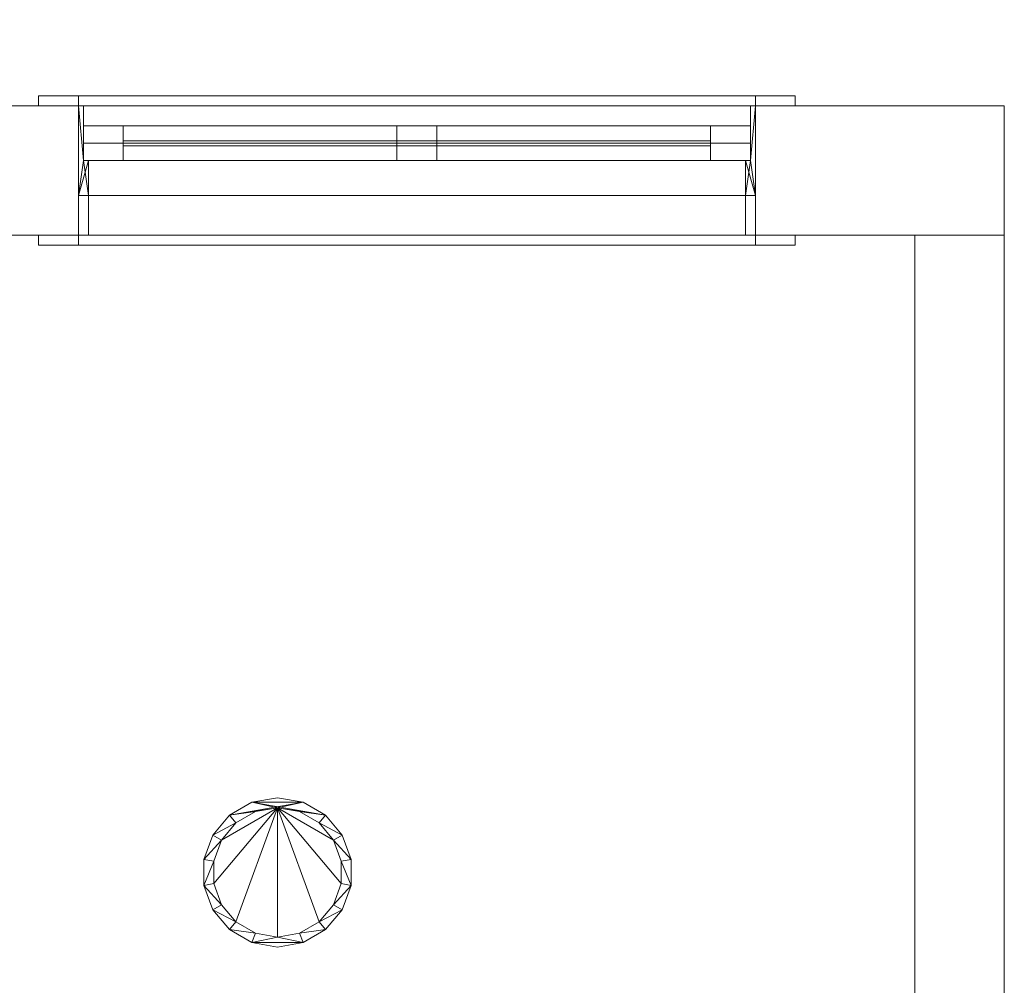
# Model space of a CAD drawing. Header units: inches. Extents: x -263 to 528, y -1 to 602.
# Tile 614 of 656: x 478 to 528, y 95 to 143. Entities that reach past the tile are written whole.
import ezdxf

# ---------------------------------------------------------------- set-up
doc = ezdxf.new("R2010")
doc.units = ezdxf.units.IN
doc.header["$MEASUREMENT"] = 0
for name, color, linetype in [('New_Twindo - Lighting', 7, 'Continuous'), ('Twindo - Slabs', 7, 'Continuous'), ('Twindo - Walls', 7, 'Continuous'), ('Windows', 7, 'Continuous')]:
    doc.layers.add(name, color=color, linetype=linetype)
doc.layers.add('New_Twindo - Lighting_Pen_No__10', color=1, linetype='Continuous', lineweight=18)

# ---------------------------------------------------------------- blocks, each defined once
blk = doc.blocks.new('Slab_C16FED3F-F51D-4887-95C2-45D370958F54', base_point=(-255.75, 595))
at = {"layer": 'Twindo - Slabs', "lineweight": 0}
mesh = blk.add_polyface(dxfattribs=at)
corners = [(95.5, 568, 128), (95.5, 570, 128), (-75.75, 570, 128), (-75.75, 595, 128), (-255.75, 595, 128), (-255.75, 379, 128), (-198, 379, 128), (-198, 134.5, 128), (-136, 134.5, 128), (-136, 110.5, 128), (6.5, 110.5, 128), (6.5, 6.5, 128), (315.5, 6.5, 128), (315.5, 8, 128), (378.5, 8, 128), (378.5, 6.5, 128), (523, 6.5, 128), (523, 132.25, 128), (421.5, 132.25, 128), (421.5, 333, 128), (239, 333, 128), (239, 391.501, 128), (240, 391.501, 128), (240, 457, 128), (237, 457, 128), (237, 568, 128), (201, 127.5, 128), (201, 128.125, 128), (244.5, 128.125, 128), (244.5, 127.5, 128), (244.5, 15, 128), (161.5, 15, 128), (161.5, 146.5, 128), (200.935, 146.5, 128), (200.997, 146.5, 128), (200.997, 128.5, 128), (95.5, 568, 101), (95.5, 570, 101), (-75.75, 570, 101), (-75.75, 595, 101), (-255.75, 595, 101), (-255.75, 379, 101), (-198, 379, 101), (-198, 134.5, 101), (-136, 134.5, 101), (-136, 110.5, 101), (6.5, 110.5, 101), (6.5, 6.5, 101), (315.5, 6.5, 101), (315.5, 8, 101), (378.5, 8, 101), (378.5, 6.5, 101), (523, 6.5, 101), (523, 132.25, 101), (421.5, 132.25, 101), (421.5, 333, 101), (239, 333, 101), (239, 391.501, 101), (240, 391.501, 101), (240, 457, 101), (237, 457, 101), (237, 568, 101), (201, 127.5, 120), (201, 128, 120), (201, 128.125, 120), (244.5, 128.125, 120), (244.5, 128, 120), (244.5, 127.5, 120), (244.5, 127.5, 101), (244.5, 15, 101), (161.5, 15, 101), (161.5, 146.5, 101), (200.935, 146.5, 101), (200.997, 146.5, 101), (200.997, 128.5, 114.5), (201, 127.5, 101)]
mesh.append_faces([[corners[k] for k in face] for face in [(36, 37, 1, 0), (37, 38, 2, 1), (38, 39, 3, 2), (39, 40, 4, 3), (40, 41, 5, 4), (41, 42, 6, 5), (42, 43, 7, 6), (43, 44, 8, 7), (44, 45, 9, 8), (45, 46, 10, 9), (46, 47, 11, 10), (47, 48, 12, 11), (48, 49, 13, 12), (49, 50, 14, 13), (50, 51, 15, 14), (51, 52, 16, 15), (52, 53, 17, 16), (53, 54, 18, 17), (54, 55, 19, 18), (55, 56, 20, 19), (56, 57, 21, 20), (57, 58, 22, 21), (58, 59, 23, 22), (59, 60, 24, 23), (60, 61, 25, 24), (61, 36, 0, 25), (28, 27, 64, 65), (69, 70, 31, 30), (70, 71, 32, 31), (33, 32, 71, 72), (33, 72, 73, 34), (34, 73, 74, 35), (62, 67, 66, 63), (65, 64, 63, 66), (67, 62, 75, 68), (72, 74, 73)]], dxfattribs={"color": 254})
mesh.append_faces([[corners[k] for k in face] for face in [(23, 21, 22), (27, 63, 64), (29, 66, 67), (29, 69, 30), (75, 74, 72), (52, 54, 53)]], dxfattribs={"vtx0": -1, "color": 254})
mesh.append_faces([[corners[k] for k in face] for face in [(16, 18, 15), (59, 57, 60)]], dxfattribs={"vtx0": -1, "vtx1": -1, "color": 254})
mesh.append_faces([[corners[k] for k in face] for face in [(3, 6, 8), (31, 0, 11), (0, 32, 34), (24, 34, 27), (20, 24, 27), (28, 30, 12), (20, 28, 13), (75, 26, 74), (44, 42, 39), (47, 36, 70), (75, 60, 56), (49, 68, 56)]], dxfattribs={"vtx0": -1, "vtx1": -1, "vtx2": -1, "color": 254})
mesh.append_faces([[corners[k] for k in face] for face in [(2, 8, 9), (2, 9, 10), (0, 10, 11), (20, 27, 28), (30, 11, 12), (28, 12, 13), (20, 13, 14), (18, 14, 15), (42, 40, 39), (44, 39, 38), (46, 38, 37), (46, 37, 36), (72, 36, 61), (75, 61, 60), (47, 70, 69), (49, 69, 68), (50, 56, 55), (50, 55, 54)]], dxfattribs={"vtx0": -1, "vtx2": -1, "color": 254})
mesh.append_faces([[corners[k] for k in face] for face in [(17, 18, 16), (58, 57, 59)]], dxfattribs={"vtx1": -1, "color": 254})
mesh.append_faces([[corners[k] for k in face] for face in [(3, 4, 6), (2, 3, 8), (1, 2, 10), (0, 1, 10), (31, 32, 0), (25, 0, 34), (24, 25, 34), (20, 21, 24), (23, 24, 21), (30, 31, 11), (19, 20, 14), (18, 19, 14), (45, 44, 38), (46, 45, 38), (47, 46, 36), (71, 70, 36), (72, 71, 36), (75, 72, 61), (57, 56, 60), (68, 75, 56), (48, 47, 69), (49, 48, 69), (50, 49, 56), (51, 50, 54), (52, 51, 54)]], dxfattribs={"vtx1": -1, "vtx2": -1, "color": 254})
mesh.append_faces([[corners[k] for k in face] for face in [(4, 5, 6), (6, 7, 8), (26, 35, 74), (42, 41, 40), (44, 43, 42)]], dxfattribs={"vtx2": -1, "color": 254})
mesh.append_faces([[corners[k] for k in face] for face in [(27, 26, 62, 63), (29, 28, 65, 66), (29, 67, 68, 69)]], dxfattribs={"vtx3": -1, "color": 254})
blk = doc.blocks.new('Wall_2AFA750D-AB49-42B8-9311-AE68659BA29C', base_point=(523, 132.25))
at = {"layer": 'Twindo - Walls', "lineweight": 0}
mesh = blk.add_polyface(dxfattribs=at)
corners = [(523, 6.5, 101), (523, 6.5, 254), (523, 132.25, 254), (523, 132.25, 101), (523, 22.5, 128), (523, 58.5, 128), (523, 58.5, 224), (523, 22.5, 224), (527.5, 6.5, 101), (527.5, 6.5, 254), (527.5, 132.25, 254), (527.5, 132.25, 101), (527.5, 22.5, 128), (527.5, 58.5, 128), (527.5, 58.5, 224), (527.5, 22.5, 224)]
mesh.append_faces([[corners[k] for k in face] for face in [(8, 9, 1, 0), (1, 9, 10, 2), (2, 10, 11, 3), (8, 0, 3, 11), (12, 13, 5, 4), (13, 14, 6, 5), (14, 15, 7, 6), (15, 12, 4, 7)]], dxfattribs={"color": 254})
mesh.append_faces([[corners[k] for k in face] for face in [(0, 4, 3), (3, 5, 2), (11, 13, 8), (8, 12, 9)]], dxfattribs={"vtx0": -1, "vtx1": -1, "color": 254})
mesh.append_faces([[corners[k] for k in face] for face in [(6, 1, 2), (1, 7, 4), (3, 4, 5), (15, 10, 9), (10, 14, 13), (8, 13, 12)]], dxfattribs={"vtx0": -1, "vtx2": -1, "color": 254})
mesh.append_faces([[corners[k] for k in face] for face in [(6, 7, 1), (5, 6, 2), (0, 1, 4), (15, 14, 10), (12, 15, 9), (11, 10, 13)]], dxfattribs={"vtx1": -1, "vtx2": -1, "color": 254})
blk = doc.blocks.new('Wall_BAF5335C-6BFB-42A1-8159-1E3BF55ACC8D', base_point=(428, 132.25))
at = {"layer": 'Twindo - Walls', "lineweight": 0}
mesh = blk.add_polyface(dxfattribs=at)
corners = [(428, 132.25, 254), (428, 132.25, 101), (527.5, 132.25, 101), (527.5, 132.25, 254), (439, 132.25, 221.5), (473, 132.25, 221.5), (473, 132.25, 155.5), (439, 132.25, 155.5), (481, 132.25, 155.5), (481, 132.25, 221.5), (515, 132.25, 221.5), (515, 132.25, 155.5), (428, 138.75, 254), (428, 138.75, 101), (527.5, 138.75, 101), (527.5, 138.75, 254), (473, 138.75, 221.5), (439, 138.75, 221.5), (473, 138.75, 155.5), (439, 138.75, 155.5), (481, 138.75, 155.5), (481, 138.75, 221.5), (515, 138.75, 221.5), (515, 138.75, 155.5)]
mesh.append_faces([[corners[k] for k in face] for face in [(12, 13, 1, 0), (1, 13, 14, 2), (2, 14, 15, 3), (12, 0, 3, 15), (16, 5, 4, 17), (18, 6, 5, 16), (19, 7, 6, 18), (17, 4, 7, 19), (20, 21, 9, 8), (21, 22, 10, 9), (22, 23, 11, 10), (23, 20, 8, 11)]], dxfattribs={"color": 254})
mesh.append_faces([[corners[k] for k in face] for face in [(2, 6, 1), (1, 7, 0), (13, 20, 14), (14, 23, 15)]], dxfattribs={"vtx0": -1, "vtx1": -1, "color": 254})
mesh.append_faces([[corners[k] for k in face] for face in [(4, 9, 0), (2, 11, 6), (22, 16, 15), (13, 19, 20)]], dxfattribs={"vtx0": -1, "vtx1": -1, "vtx2": -1, "color": 254})
mesh.append_faces([[corners[k] for k in face] for face in [(9, 3, 0), (3, 10, 11), (8, 5, 6), (1, 6, 7), (16, 12, 15), (12, 17, 19), (18, 21, 20), (14, 20, 23)]], dxfattribs={"vtx0": -1, "vtx2": -1, "color": 254})
mesh.append_faces([[corners[k] for k in face] for face in [(9, 10, 3), (8, 9, 5), (7, 4, 0), (2, 3, 11), (16, 17, 12), (18, 16, 21), (23, 22, 15), (13, 12, 19)]], dxfattribs={"vtx1": -1, "vtx2": -1, "color": 254})
blk = doc.blocks.new('Slab_A3746481-2909-4108-A365-6002FE2AB3C6', base_point=(95.5, 568))
at = {"layer": 'Twindo - Slabs', "lineweight": 0}
mesh = blk.add_polyface(dxfattribs=at)
corners = [(95.5, 568, 254), (95.5, 568, 248), (95.5, 395.501, 248), (95.5, 395.501, 254), (237, 568, 254), (237, 568, 248), (237, 457, 248), (240, 457, 248), (240, 391.501, 248), (239, 391.501, 248), (239, 192.5, 248), (421.5, 192.5, 248), (421.5, 132.25, 248), (523, 132.25, 248), (523, 6.5, 248), (378.5, 6.5, 248), (378.5, 8, 248), (315.5, 8, 248), (315.5, 6.5, 248), (150.5, 6.5, 248), (150.5, 197, 248), (155, 197, 248), (155, 397.501, 248), (113, 397.501, 248), (113, 395.501, 248), (201, 383.001, 248), (170, 383.001, 248), (170, 205.5, 248), (201, 205.5, 248), (378.6, 174.5, 248), (261.6, 174.5, 248), (261.6, 108.5, 248), (342.106, 108.5, 248), (378.6, 144.994, 248), (113, 395.501, 254), (113, 397.501, 254), (155, 397.501, 254), (155, 197, 254), (150.5, 197, 254), (150.5, 6.5, 254), (315.5, 6.5, 254), (315.5, 8, 254), (378.5, 8, 254), (378.5, 6.5, 254), (523, 6.5, 254), (523, 132.25, 254), (421.5, 132.25, 254), (421.5, 192.5, 254), (239, 192.5, 254), (239, 391.501, 254), (240, 391.501, 254), (240, 457, 254), (237, 457, 254), (170, 205.5, 254), (170, 383.001, 254), (201, 383.001, 254), (201, 205.5, 254), (261.6, 108.5, 254), (261.6, 174.5, 254), (378.6, 174.5, 254), (378.6, 144.994, 254), (342.106, 108.5, 254)]
mesh.append_faces([[corners[k] for k in face] for face in [(0, 1, 2, 3), (4, 5, 1, 0), (3, 2, 24, 34), (52, 6, 5, 4), (51, 7, 6, 52), (50, 8, 7, 51), (49, 9, 8, 50), (48, 10, 9, 49), (47, 11, 10, 48), (46, 12, 11, 47), (45, 13, 12, 46), (44, 14, 13, 45), (43, 15, 14, 44), (42, 16, 15, 43), (41, 17, 16, 42), (40, 18, 17, 41), (39, 19, 18, 40), (38, 20, 19, 39), (37, 21, 20, 38), (36, 22, 21, 37), (35, 23, 22, 36), (34, 24, 23, 35), (54, 26, 25, 55), (53, 27, 26, 54), (56, 28, 27, 53), (55, 25, 28, 56), (58, 30, 29, 59), (57, 31, 30, 58), (61, 32, 31, 57), (60, 33, 32, 61), (59, 29, 33, 60)]], dxfattribs={"color": 254})
mesh.append_faces([[corners[k] for k in face] for face in [(14, 12, 13), (51, 49, 50)]], dxfattribs={"vtx0": -1, "color": 254})
mesh.append_faces([[corners[k] for k in face] for face in [(7, 9, 6), (44, 46, 43)]], dxfattribs={"vtx0": -1, "vtx1": -1, "color": 254})
mesh.append_faces([[corners[k] for k in face] for face in [(19, 21, 27), (26, 22, 1), (28, 6, 10), (19, 28, 10), (19, 10, 31), (15, 33, 12), (0, 36, 54), (53, 37, 39), (48, 52, 56), (48, 56, 39), (57, 48, 39), (46, 60, 43)]], dxfattribs={"vtx0": -1, "vtx1": -1, "vtx2": -1, "color": 254})
mesh.append_faces([[corners[k] for k in face] for face in [(23, 2, 1), (26, 21, 22), (19, 27, 28), (25, 1, 5), (28, 5, 6), (17, 31, 32), (16, 32, 33), (29, 10, 11), (33, 11, 12), (0, 34, 35), (0, 35, 36), (53, 36, 37), (0, 54, 55), (52, 55, 56), (57, 39, 40), (57, 40, 41), (61, 41, 42), (48, 58, 59), (60, 42, 43), (46, 59, 60)]], dxfattribs={"vtx0": -1, "vtx2": -1, "color": 254})
mesh.append_faces([[corners[k] for k in face] for face in [(8, 9, 7), (45, 46, 44)]], dxfattribs={"vtx1": -1, "color": 254})
mesh.append_faces([[corners[k] for k in face] for face in [(22, 23, 1), (26, 27, 21), (25, 26, 1), (28, 25, 5), (9, 10, 6), (30, 31, 10), (18, 19, 31), (17, 18, 31), (16, 17, 32), (15, 16, 33), (29, 30, 10), (33, 29, 11), (14, 15, 12), (53, 54, 36), (56, 53, 39), (4, 0, 55), (52, 4, 55), (48, 49, 52), (51, 52, 49), (57, 58, 48), (61, 57, 41), (60, 61, 42), (47, 48, 59), (46, 47, 59)]], dxfattribs={"vtx1": -1, "vtx2": -1, "color": 254})
mesh.append_faces([[corners[k] for k in face] for face in [(23, 24, 2), (19, 20, 21), (0, 3, 34), (37, 38, 39)]], dxfattribs={"vtx2": -1, "color": 254})
blk = doc.blocks.new('Window_4A0DFF71-3711-4C73-82D0-C478E2431B56')
at = {"layer": 'Windows', "lineweight": 0}
mesh = blk.add_polyface(dxfattribs=at)
corners = [(479, 139.25, 223.5), (479, 138.75, 223.5), (481, 138.75, 221.5), (481, 139.25, 221.5), (481, 138.75, 155.25), (481, 139.25, 155.25), (479, 138.75, 153.25), (479, 139.25, 153.25)]
mesh.append_faces([[corners[k] for k in face] for face in [(0, 1, 2, 3), (3, 2, 4, 5), (5, 4, 6, 7), (7, 6, 1, 0), (0, 3, 5, 7), (1, 6, 4, 2)]], dxfattribs={"color": 7})
mesh = blk.add_polyface(dxfattribs=at)
corners = [(479, 139.25, 153.25), (479, 138.75, 153.25), (481, 138.75, 155.25), (481, 139.25, 155.25), (515, 138.75, 155.25), (515, 139.25, 155.25), (517, 138.75, 153.25), (517, 139.25, 153.25)]
mesh.append_faces([[corners[k] for k in face] for face in [(0, 1, 2, 3), (3, 2, 4, 5), (5, 4, 6, 7), (7, 6, 1, 0), (0, 3, 5, 7), (1, 6, 4, 2)]], dxfattribs={"color": 7})
mesh = blk.add_polyface(dxfattribs=at)
corners = [(517, 139.25, 223.5), (517, 138.75, 223.5), (515, 138.75, 221.5), (515, 139.25, 221.5), (481, 138.75, 221.5), (481, 139.25, 221.5), (479, 138.75, 223.5), (479, 139.25, 223.5)]
mesh.append_faces([[corners[k] for k in face] for face in [(0, 1, 2, 3), (3, 2, 4, 5), (5, 4, 6, 7), (7, 6, 1, 0), (0, 3, 5, 7), (1, 6, 4, 2)]], dxfattribs={"color": 7})
mesh = blk.add_polyface(dxfattribs=at)
corners = [(517, 139.25, 153.25), (517, 138.75, 153.25), (515, 138.75, 155.25), (515, 139.25, 155.25), (515, 138.75, 221.5), (515, 139.25, 221.5), (517, 138.75, 223.5), (517, 139.25, 223.5)]
mesh.append_faces([[corners[k] for k in face] for face in [(0, 1, 2, 3), (3, 2, 4, 5), (5, 4, 6, 7), (7, 6, 1, 0), (0, 3, 5, 7), (1, 6, 4, 2)]], dxfattribs={"color": 7})
mesh = blk.add_polyface(dxfattribs=at)
corners = [(481.5, 136, 220.996), (481.25, 136, 220.996), (481.25, 138.75, 220.996), (481, 138.75, 220.996), (481, 134.25, 220.996), (481.5, 134.25, 220.996), (481.5, 134.25, 156.254), (481.5, 136, 156.254), (481, 134.25, 156.254), (481, 138.75, 156.254), (481.25, 138.75, 156.254), (481.25, 136, 156.254)]
mesh.append_faces([[corners[k] for k in face] for face in [(6, 7, 0, 5), (5, 4, 8, 6), (3, 9, 8, 4), (3, 2, 10, 9), (11, 10, 2, 1), (7, 11, 1, 0)]], dxfattribs={"color": 252})
mesh.append_faces([[corners[k] for k in face] for face in [(3, 1, 2)]], dxfattribs={"vtx0": -1, "color": 252})
mesh.append_faces([[corners[k] for k in face] for face in [(9, 11, 8)]], dxfattribs={"vtx0": -1, "vtx1": -1, "color": 252})
mesh.append_faces([[corners[k] for k in face] for face in [(4, 0, 1), (11, 6, 8)]], dxfattribs={"vtx0": -1, "vtx2": -1, "color": 252})
mesh.append_faces([[corners[k] for k in face] for face in [(10, 11, 9)]], dxfattribs={"vtx1": -1, "color": 252})
mesh.append_faces([[corners[k] for k in face] for face in [(3, 4, 1)]], dxfattribs={"vtx1": -1, "vtx2": -1, "color": 252})
mesh.append_faces([[corners[k] for k in face] for face in [(4, 5, 0), (11, 7, 6)]], dxfattribs={"vtx2": -1, "color": 252})
mesh = blk.add_polyface(dxfattribs=at)
corners = [(481.5, 136, 156.254), (481.25, 136, 156.254), (481.25, 138.75, 156.254), (481, 138.75, 156.254), (481, 134.25, 156.254), (481.5, 134.25, 156.254), (481.5, 134.25, 156.25), (481.5, 136, 156.25), (514.5, 134.25, 156.25), (481, 134.25, 155.5), (515, 134.25, 155.5), (515, 134.25, 156.254), (514.5, 134.25, 156.254), (481, 138.75, 155.5), (515, 138.75, 155.5), (481.25, 138.75, 156), (514.75, 138.75, 156), (514.75, 138.75, 156.254), (515, 138.75, 156.254), (481.25, 136, 156), (514.5, 136, 156.25), (514.5, 136, 156.254), (514.75, 136, 156.254), (514.75, 136, 156)]
mesh.append_faces([[corners[k] for k in face] for face in [(6, 7, 0, 5), (3, 13, 9, 4), (19, 15, 2, 1), (8, 20, 7, 6), (21, 20, 8, 12), (14, 18, 11, 10), (13, 14, 10, 9), (23, 22, 17, 16), (23, 16, 15, 19)]], dxfattribs={"color": 252})
mesh.append_faces([[corners[k] for k in face] for face in [(3, 1, 2), (18, 16, 17), (22, 20, 21)]], dxfattribs={"vtx0": -1, "color": 252})
mesh.append_faces([[corners[k] for k in face] for face in [(11, 8, 10), (10, 8, 9), (14, 16, 18), (23, 20, 22), (18, 22, 11)]], dxfattribs={"vtx0": -1, "vtx1": -1, "color": 252})
mesh.append_faces([[corners[k] for k in face] for face in [(4, 0, 1), (6, 4, 9), (13, 2, 15), (13, 15, 16), (19, 0, 7), (19, 7, 20), (22, 12, 11)]], dxfattribs={"vtx0": -1, "vtx2": -1, "color": 252})
mesh.append_faces([[corners[k] for k in face] for face in [(17, 22, 18)]], dxfattribs={"vtx1": -1, "color": 252})
mesh.append_faces([[corners[k] for k in face] for face in [(3, 4, 1), (8, 6, 9), (14, 13, 16), (23, 19, 20)]], dxfattribs={"vtx1": -1, "vtx2": -1, "color": 252})
mesh.append_faces([[corners[k] for k in face] for face in [(4, 5, 0), (6, 5, 4), (11, 12, 8), (13, 3, 2), (19, 1, 0), (22, 21, 12)]], dxfattribs={"vtx2": -1, "color": 252})
mesh = blk.add_polyface(dxfattribs=at)
corners = [(514.5, 134.25, 220.996), (515, 134.25, 220.996), (515, 134.25, 221.5), (481, 134.25, 221.5), (481, 134.25, 220.996), (481.5, 134.25, 220.996), (481.5, 134.25, 221), (514.5, 134.25, 221), (514.5, 136, 221), (514.5, 136, 220.996), (481.5, 136, 221), (481.5, 136, 220.996), (481, 138.75, 220.996), (481.25, 138.75, 220.996), (481.25, 136, 220.996), (481, 138.75, 221.5), (515, 138.75, 221.5), (515, 138.75, 220.996), (514.75, 136, 220.996), (514.75, 138.75, 220.996), (481.25, 136, 221.25), (514.75, 136, 221.25), (481.25, 138.75, 221.25), (514.75, 138.75, 221.25)]
mesh.append_faces([[corners[k] for k in face] for face in [(7, 8, 9, 0), (6, 10, 8, 7), (5, 11, 10, 6), (15, 12, 4, 3), (16, 15, 3, 2), (17, 16, 2, 1), (14, 13, 22, 20), (21, 23, 19, 18), (20, 22, 23, 21)]], dxfattribs={"color": 252})
mesh.append_faces([[corners[k] for k in face] for face in [(1, 7, 0), (17, 18, 19)]], dxfattribs={"vtx0": -1, "color": 252})
mesh.append_faces([[corners[k] for k in face] for face in [(2, 7, 1), (12, 14, 4), (18, 8, 21), (21, 8, 20), (17, 23, 16), (16, 23, 15)]], dxfattribs={"vtx0": -1, "vtx1": -1, "color": 252})
mesh.append_faces([[corners[k] for k in face] for face in [(3, 5, 6), (3, 6, 7), (14, 5, 4), (1, 9, 18), (10, 14, 20), (22, 12, 15)]], dxfattribs={"vtx0": -1, "vtx2": -1, "color": 252})
mesh.append_faces([[corners[k] for k in face] for face in [(13, 14, 12)]], dxfattribs={"vtx1": -1, "color": 252})
mesh.append_faces([[corners[k] for k in face] for face in [(2, 3, 7), (17, 1, 18), (8, 10, 20), (23, 22, 15)]], dxfattribs={"vtx1": -1, "vtx2": -1, "color": 252})
mesh.append_faces([[corners[k] for k in face] for face in [(3, 4, 5), (14, 11, 5), (1, 0, 9), (10, 11, 14), (18, 9, 8), (22, 13, 12), (17, 19, 23)]], dxfattribs={"vtx2": -1, "color": 252})
mesh = blk.add_polyface(dxfattribs=at)
corners = [(514.5, 134.25, 156.254), (515, 134.25, 156.254), (515, 134.25, 220.996), (514.5, 134.25, 220.996), (514.5, 136, 220.996), (514.5, 136, 156.254), (515, 138.75, 220.996), (514.75, 138.75, 220.996), (514.75, 136, 220.996), (515, 138.75, 156.254), (514.75, 136, 156.254), (514.75, 138.75, 156.254)]
mesh.append_faces([[corners[k] for k in face] for face in [(0, 1, 2, 3), (4, 5, 0, 3), (9, 6, 2, 1), (4, 8, 10, 5), (10, 8, 7, 11), (9, 11, 7, 6)]], dxfattribs={"color": 252})
mesh.append_faces([[corners[k] for k in face] for face in [(9, 10, 11)]], dxfattribs={"vtx0": -1, "color": 252})
mesh.append_faces([[corners[k] for k in face] for face in [(6, 8, 2)]], dxfattribs={"vtx0": -1, "vtx1": -1, "color": 252})
mesh.append_faces([[corners[k] for k in face] for face in [(8, 3, 2), (1, 5, 10)]], dxfattribs={"vtx0": -1, "vtx2": -1, "color": 252})
mesh.append_faces([[corners[k] for k in face] for face in [(7, 8, 6)]], dxfattribs={"vtx1": -1, "color": 252})
mesh.append_faces([[corners[k] for k in face] for face in [(9, 1, 10)]], dxfattribs={"vtx1": -1, "vtx2": -1, "color": 252})
mesh.append_faces([[corners[k] for k in face] for face in [(8, 4, 3), (1, 0, 5)]], dxfattribs={"vtx2": -1, "color": 252})
mesh = blk.add_polyface(dxfattribs=at)
corners = [(481.25, 136.875, 158), (481.25, 136.875, 219.25), (481.25, 137.75, 219.25), (481.25, 137.75, 158), (483.25, 136.875, 219.25), (483.25, 137.75, 219.25), (483.25, 136.875, 158), (483.25, 137.75, 158)]
mesh.append_faces([[corners[k] for k in face] for face in [(0, 1, 2, 3), (1, 4, 5, 2), (4, 6, 7, 5), (6, 0, 3, 7), (0, 6, 4, 1), (3, 2, 5, 7)]], dxfattribs={"color": 252})
mesh = blk.add_polyface(dxfattribs=at)
corners = [(481.25, 136.875, 156), (481.25, 136.875, 158), (481.25, 137.75, 158), (481.25, 137.75, 156), (483.25, 136.875, 158), (483.25, 137.75, 158), (497, 136.875, 158), (497, 137.75, 158), (499, 136.875, 158), (499, 137.75, 158), (512.75, 136.875, 158), (512.75, 137.75, 158), (514.75, 136.875, 158), (514.75, 137.75, 158), (514.75, 136.875, 156), (514.75, 137.75, 156)]
mesh.append_faces([[corners[k] for k in face] for face in [(0, 1, 2, 3), (1, 4, 5, 2), (4, 6, 7, 5), (6, 8, 9, 7), (8, 10, 11, 9), (10, 12, 13, 11), (12, 14, 15, 13), (14, 0, 3, 15)]], dxfattribs={"color": 252})
mesh.append_faces([[corners[k] for k in face] for face in [(0, 6, 4, 1), (3, 11, 13, 15)]], dxfattribs={"vtx0": -1, "color": 252})
mesh.append_faces([[corners[k] for k in face] for face in [(0, 10, 8, 6), (3, 7, 9, 11)]], dxfattribs={"vtx0": -1, "vtx3": -1, "color": 252})
mesh.append_faces([[corners[k] for k in face] for face in [(0, 14, 12, 10), (3, 2, 5, 7)]], dxfattribs={"vtx3": -1, "color": 252})
mesh = blk.add_polyface(dxfattribs=at)
corners = [(514.75, 136.875, 221.25), (514.75, 136.875, 219.25), (514.75, 137.75, 219.25), (514.75, 137.75, 221.25), (512.75, 136.875, 219.25), (512.75, 137.75, 219.25), (499, 136.875, 219.25), (499, 137.75, 219.25), (497, 136.875, 219.25), (497, 137.75, 219.25), (483.25, 136.875, 219.25), (483.25, 137.75, 219.25), (481.25, 136.875, 219.25), (481.25, 137.75, 219.25), (481.25, 136.875, 221.25), (481.25, 137.75, 221.25)]
mesh.append_faces([[corners[k] for k in face] for face in [(0, 1, 2, 3), (1, 4, 5, 2), (4, 6, 7, 5), (6, 8, 9, 7), (8, 10, 11, 9), (10, 12, 13, 11), (12, 14, 15, 13), (14, 0, 3, 15)]], dxfattribs={"color": 252})
mesh.append_faces([[corners[k] for k in face] for face in [(0, 6, 4, 1), (3, 11, 13, 15)]], dxfattribs={"vtx0": -1, "color": 252})
mesh.append_faces([[corners[k] for k in face] for face in [(0, 10, 8, 6), (3, 7, 9, 11)]], dxfattribs={"vtx0": -1, "vtx3": -1, "color": 252})
mesh.append_faces([[corners[k] for k in face] for face in [(0, 14, 12, 10), (3, 2, 5, 7)]], dxfattribs={"vtx3": -1, "color": 252})
mesh = blk.add_polyface(dxfattribs=at)
corners = [(512.75, 136.875, 158), (512.75, 136.875, 219.25), (512.75, 137.75, 219.25), (512.75, 137.75, 158), (514.75, 136.875, 219.25), (514.75, 137.75, 219.25), (514.75, 136.875, 158), (514.75, 137.75, 158)]
mesh.append_faces([[corners[k] for k in face] for face in [(0, 1, 2, 3), (1, 4, 5, 2), (4, 6, 7, 5), (6, 0, 3, 7), (0, 6, 4, 1), (3, 2, 5, 7)]], dxfattribs={"color": 252})
mesh = blk.add_polyface(dxfattribs=at)
corners = [(512.75, 136.75, 158), (483.25, 136.75, 158), (483.25, 137, 158), (512.75, 137, 158), (483.25, 136.75, 219.25), (483.25, 137, 219.25), (512.75, 136.75, 219.25), (512.75, 137, 219.25)]
mesh.append_faces([[corners[k] for k in face] for face in [(0, 1, 2, 3), (1, 4, 5, 2), (4, 6, 7, 5), (6, 0, 3, 7), (0, 6, 4, 1), (3, 2, 5, 7)]], dxfattribs={"color": 7})
mesh = blk.add_polyface(dxfattribs=at)
corners = [(481.25, 136, 158), (481.25, 136, 219.25), (481.25, 136.875, 219.25), (481.25, 136.875, 158), (483.25, 136, 219.25), (483.25, 136.875, 219.25), (483.25, 136, 158), (483.25, 136.875, 158)]
mesh.append_faces([[corners[k] for k in face] for face in [(4, 6, 7, 5), (0, 6, 4, 1)]], dxfattribs={"color": 7})
mesh.append_faces([[corners[k] for k in face] for face in [(0, 1, 2, 3), (1, 4, 5, 2), (6, 0, 3, 7), (3, 2, 5, 7)]], dxfattribs={"color": 252})
mesh = blk.add_polyface(dxfattribs=at)
corners = [(481.25, 136, 156), (481.25, 136, 158), (481.25, 136.875, 158), (481.25, 136.875, 156), (483.25, 136, 158), (483.25, 136.875, 158), (497, 136, 158), (497, 136.875, 158), (499, 136, 158), (499, 136.875, 158), (512.75, 136, 158), (512.75, 136.875, 158), (514.75, 136, 158), (514.75, 136.875, 158), (514.75, 136, 156), (514.75, 136.875, 156)]
mesh.append_faces([[corners[k] for k in face] for face in [(1, 4, 5, 2), (4, 6, 7, 5), (6, 8, 9, 7), (8, 10, 11, 9), (10, 12, 13, 11)]], dxfattribs={"color": 7})
mesh.append_faces([[corners[k] for k in face] for face in [(0, 1, 2, 3), (12, 14, 15, 13), (14, 0, 3, 15)]], dxfattribs={"color": 252})
mesh.append_faces([[corners[k] for k in face] for face in [(0, 6, 4, 1)]], dxfattribs={"vtx0": -1, "color": 7})
mesh.append_faces([[corners[k] for k in face] for face in [(3, 11, 13, 15)]], dxfattribs={"vtx0": -1, "color": 252})
mesh.append_faces([[corners[k] for k in face] for face in [(0, 10, 8, 6)]], dxfattribs={"vtx0": -1, "vtx3": -1, "color": 7})
mesh.append_faces([[corners[k] for k in face] for face in [(3, 7, 9, 11)]], dxfattribs={"vtx0": -1, "vtx3": -1, "color": 252})
mesh.append_faces([[corners[k] for k in face] for face in [(0, 14, 12, 10)]], dxfattribs={"vtx3": -1, "color": 7})
mesh.append_faces([[corners[k] for k in face] for face in [(3, 2, 5, 7)]], dxfattribs={"vtx3": -1, "color": 252})
mesh = blk.add_polyface(dxfattribs=at)
corners = [(514.75, 136, 221.25), (514.75, 136, 219.25), (514.75, 136.875, 219.25), (514.75, 136.875, 221.25), (512.75, 136, 219.25), (512.75, 136.875, 219.25), (499, 136, 219.25), (499, 136.875, 219.25), (497, 136, 219.25), (497, 136.875, 219.25), (483.25, 136, 219.25), (483.25, 136.875, 219.25), (481.25, 136, 219.25), (481.25, 136.875, 219.25), (481.25, 136, 221.25), (481.25, 136.875, 221.25)]
mesh.append_faces([[corners[k] for k in face] for face in [(1, 4, 5, 2), (4, 6, 7, 5), (6, 8, 9, 7), (8, 10, 11, 9), (10, 12, 13, 11)]], dxfattribs={"color": 7})
mesh.append_faces([[corners[k] for k in face] for face in [(0, 1, 2, 3), (12, 14, 15, 13), (14, 0, 3, 15)]], dxfattribs={"color": 252})
mesh.append_faces([[corners[k] for k in face] for face in [(0, 6, 4, 1)]], dxfattribs={"vtx0": -1, "color": 7})
mesh.append_faces([[corners[k] for k in face] for face in [(3, 11, 13, 15)]], dxfattribs={"vtx0": -1, "color": 252})
mesh.append_faces([[corners[k] for k in face] for face in [(0, 10, 8, 6)]], dxfattribs={"vtx0": -1, "vtx3": -1, "color": 7})
mesh.append_faces([[corners[k] for k in face] for face in [(3, 7, 9, 11)]], dxfattribs={"vtx0": -1, "vtx3": -1, "color": 252})
mesh.append_faces([[corners[k] for k in face] for face in [(0, 14, 12, 10)]], dxfattribs={"vtx3": -1, "color": 7})
mesh.append_faces([[corners[k] for k in face] for face in [(3, 2, 5, 7)]], dxfattribs={"vtx3": -1, "color": 252})
mesh = blk.add_polyface(dxfattribs=at)
corners = [(512.75, 136, 158), (512.75, 136, 219.25), (512.75, 136.875, 219.25), (512.75, 136.875, 158), (514.75, 136, 219.25), (514.75, 136.875, 219.25), (514.75, 136, 158), (514.75, 136.875, 158)]
mesh.append_faces([[corners[k] for k in face] for face in [(0, 1, 2, 3), (0, 6, 4, 1)]], dxfattribs={"color": 7})
mesh.append_faces([[corners[k] for k in face] for face in [(1, 4, 5, 2), (4, 6, 7, 5), (6, 0, 3, 7), (3, 2, 5, 7)]], dxfattribs={"color": 252})
mesh = blk.add_polyface(dxfattribs=at)
corners = [(515, 134.25, 155.5), (515, 132.25, 155.5), (481, 132.25, 155.5), (481, 134.25, 155.5), (481, 132.25, 221.5), (481, 134.25, 221.5), (515, 132.25, 221.5), (515, 134.25, 221.5), (514.5, 134.25, 156), (514.5, 132.25, 156), (514.5, 132.25, 221), (514.5, 134.25, 221), (481.5, 132.25, 221), (481.5, 134.25, 221), (481.5, 132.25, 156), (481.5, 134.25, 156)]
mesh.append_faces([[corners[k] for k in face] for face in [(0, 1, 2, 3), (3, 2, 4, 5), (5, 4, 6, 7), (7, 6, 1, 0), (8, 9, 10, 11), (11, 10, 12, 13), (13, 12, 14, 15), (15, 14, 9, 8)]], dxfattribs={"color": 7})
mesh.append_faces([[corners[k] for k in face] for face in [(0, 8, 7), (7, 11, 5), (6, 10, 1), (1, 9, 2)]], dxfattribs={"vtx0": -1, "vtx1": -1, "color": 7})
mesh.append_faces([[corners[k] for k in face] for face in [(13, 3, 5), (3, 15, 8), (7, 8, 11), (14, 4, 2), (4, 12, 10), (1, 10, 9)]], dxfattribs={"vtx0": -1, "vtx2": -1, "color": 7})
mesh.append_faces([[corners[k] for k in face] for face in [(13, 15, 3), (11, 13, 5), (0, 3, 8), (14, 12, 4), (9, 14, 2), (6, 4, 10)]], dxfattribs={"vtx1": -1, "vtx2": -1, "color": 7})
mesh = blk.add_polyface(dxfattribs=at)
corners = [(479, 131.75, 223.5), (481, 131.75, 221.5), (481, 132.25, 221.5), (479, 132.25, 223.5), (481, 131.75, 155.5), (481, 132.25, 155.5), (479, 131.75, 153.5), (479, 132.25, 153.5)]
mesh.append_faces([[corners[k] for k in face] for face in [(0, 1, 2, 3), (1, 4, 5, 2), (4, 6, 7, 5), (6, 0, 3, 7), (0, 6, 4, 1), (3, 2, 5, 7)]], dxfattribs={"color": 7})
mesh = blk.add_polyface(dxfattribs=at)
corners = [(479, 131.75, 153.5), (481, 131.75, 155.5), (481, 132.25, 155.5), (479, 132.25, 153.5), (515, 131.75, 155.5), (515, 132.25, 155.5), (517, 131.75, 153.5), (517, 132.25, 153.5)]
mesh.append_faces([[corners[k] for k in face] for face in [(0, 1, 2, 3), (1, 4, 5, 2), (4, 6, 7, 5), (6, 0, 3, 7), (0, 6, 4, 1), (3, 2, 5, 7)]], dxfattribs={"color": 7})
mesh = blk.add_polyface(dxfattribs=at)
corners = [(517, 131.75, 223.5), (515, 131.75, 221.5), (515, 132.25, 221.5), (517, 132.25, 223.5), (481, 131.75, 221.5), (481, 132.25, 221.5), (479, 131.75, 223.5), (479, 132.25, 223.5)]
mesh.append_faces([[corners[k] for k in face] for face in [(0, 1, 2, 3), (1, 4, 5, 2), (4, 6, 7, 5), (6, 0, 3, 7), (0, 6, 4, 1), (3, 2, 5, 7)]], dxfattribs={"color": 7})
mesh = blk.add_polyface(dxfattribs=at)
corners = [(517, 131.75, 153.5), (515, 131.75, 155.5), (515, 132.25, 155.5), (517, 132.25, 153.5), (515, 131.75, 221.5), (515, 132.25, 221.5), (517, 131.75, 223.5), (517, 132.25, 223.5)]
mesh.append_faces([[corners[k] for k in face] for face in [(0, 1, 2, 3), (1, 4, 5, 2), (4, 6, 7, 5), (6, 0, 3, 7), (0, 6, 4, 1), (3, 2, 5, 7)]], dxfattribs={"color": 7})
blk = doc.blocks.new('Lamp_04648EA0-07EC-457C-AD92-3B57BFE179CF')
at = {"layer": 'New_Twindo - Lighting', "lineweight": 0}
mesh = blk.add_polyface(dxfattribs=at)
corners = [(491, 104, 247.5), (489.717, 103.774, 247.5), (489.717, 103.774, 248), (491, 104, 248), (488.59, 103.123, 247.5), (488.59, 103.123, 248), (487.752, 102.125, 247.5), (487.752, 102.125, 248), (487.307, 100.901, 247.5), (487.307, 100.901, 248), (487.307, 99.599, 247.5), (487.307, 99.599, 248), (487.752, 98.375, 247.5), (487.752, 98.375, 248), (488.59, 97.377, 247.5), (488.59, 97.377, 248), (489.717, 96.726, 247.5), (489.717, 96.726, 248), (491, 96.5, 247.5), (491, 96.5, 248), (492.283, 96.726, 247.5), (492.283, 96.726, 248), (493.41, 97.377, 247.5), (493.41, 97.377, 248), (494.248, 98.375, 247.5), (494.248, 98.375, 248), (494.693, 99.599, 247.5), (494.693, 99.599, 248), (494.693, 100.901, 247.5), (494.693, 100.901, 248), (494.248, 102.125, 247.5), (494.248, 102.125, 248), (493.41, 103.123, 247.5), (493.41, 103.123, 248), (492.283, 103.774, 247.5), (492.283, 103.774, 248), (491, 103.5, 247.5), (492.112, 103.304, 247.5), (492.112, 103.304, 248), (491, 103.5, 248), (493.089, 102.74, 247.5), (493.089, 102.74, 248), (493.815, 101.875, 247.5), (493.815, 101.875, 248), (494.201, 100.814, 247.5), (494.201, 100.814, 248), (494.201, 99.686, 247.5), (494.201, 99.686, 248), (493.815, 98.625, 247.5), (493.815, 98.625, 248), (493.089, 97.76, 247.5), (493.089, 97.76, 248), (492.112, 97.196, 247.5), (492.112, 97.196, 248), (491, 97, 247.5), (491, 97, 248), (489.888, 97.196, 247.5), (489.888, 97.196, 248), (488.911, 97.76, 247.5), (488.911, 97.76, 248), (488.185, 98.625, 247.5), (488.185, 98.625, 248), (487.799, 99.686, 247.5), (487.799, 99.686, 248), (487.799, 100.814, 247.5), (487.799, 100.814, 248), (488.185, 101.875, 247.5), (488.185, 101.875, 248), (488.911, 102.74, 247.5), (488.911, 102.74, 248), (489.888, 103.304, 247.5), (489.888, 103.304, 248)]
mesh.append_faces([[corners[k] for k in face] for face in [(0, 1, 2, 3), (1, 4, 5, 2), (4, 6, 7, 5), (6, 8, 9, 7), (8, 10, 11, 9), (10, 12, 13, 11), (12, 14, 15, 13), (14, 16, 17, 15), (16, 18, 19, 17), (18, 20, 21, 19), (20, 22, 23, 21), (22, 24, 25, 23), (24, 26, 27, 25), (26, 28, 29, 27), (28, 30, 31, 29), (30, 32, 33, 31), (32, 34, 35, 33), (34, 0, 3, 35), (36, 37, 38, 39), (37, 40, 41, 38), (40, 42, 43, 41), (42, 44, 45, 43), (44, 46, 47, 45), (46, 48, 49, 47), (48, 50, 51, 49), (50, 52, 53, 51), (52, 54, 55, 53), (54, 56, 57, 55), (56, 58, 59, 57), (58, 60, 61, 59), (60, 62, 63, 61), (62, 64, 65, 63), (64, 66, 67, 65), (66, 68, 69, 67), (68, 70, 71, 69), (70, 36, 39, 71)]], dxfattribs={"color": 9})
mesh.append_faces([[corners[k] for k in face] for face in [(20, 16, 54), (34, 36, 4), (17, 21, 55), (2, 39, 33)]], dxfattribs={"vtx0": -1, "vtx1": -1, "vtx2": -1, "color": 9})
mesh.append_faces([[corners[k] for k in face] for face in [(20, 54, 52), (56, 16, 14), (22, 52, 50), (58, 14, 12), (24, 50, 48), (60, 12, 10), (26, 48, 46), (26, 46, 44), (64, 10, 8), (28, 44, 42), (66, 8, 6), (30, 42, 40), (68, 6, 4), (32, 40, 37), (32, 37, 36), (34, 4, 1), (17, 55, 57), (53, 21, 23), (15, 57, 59), (51, 23, 25), (13, 59, 61), (49, 25, 27), (11, 61, 63), (11, 63, 65), (45, 27, 29), (9, 65, 67), (43, 29, 31), (7, 67, 69), (41, 31, 33), (5, 69, 71), (5, 71, 39), (2, 33, 35)]], dxfattribs={"vtx0": -1, "vtx2": -1, "color": 9})
mesh.append_faces([[corners[k] for k in face] for face in [(0, 34, 1), (3, 2, 35)]], dxfattribs={"vtx1": -1, "color": 9})
mesh.append_faces([[corners[k] for k in face] for face in [(56, 54, 16), (22, 20, 52), (58, 56, 14), (24, 22, 50), (60, 58, 12), (26, 24, 48), (62, 60, 10), (64, 62, 10), (28, 26, 44), (66, 64, 8), (30, 28, 42), (68, 66, 6), (32, 30, 40), (70, 68, 4), (36, 70, 4), (34, 32, 36), (53, 55, 21), (15, 17, 57), (51, 53, 23), (13, 15, 59), (49, 51, 25), (11, 13, 61), (47, 49, 27), (45, 47, 27), (9, 11, 65), (43, 45, 29), (7, 9, 67), (41, 43, 31), (5, 7, 69), (38, 41, 33), (39, 38, 33), (2, 5, 39)]], dxfattribs={"vtx1": -1, "vtx2": -1, "color": 9})
mesh.append_faces([[corners[k] for k in face] for face in [(20, 18, 16), (17, 19, 21)]], dxfattribs={"vtx2": -1, "color": 9})
mesh = blk.add_polyface(dxfattribs=at)
corners = [(491, 103.5, 247.554), (492.112, 103.304, 247.554), (493.089, 102.74, 247.554), (493.815, 101.875, 247.554), (494.201, 100.814, 247.554), (494.201, 99.686, 247.554), (493.815, 98.625, 247.554), (493.089, 97.76, 247.554), (492.112, 97.196, 247.554), (491, 97, 247.554), (489.888, 97.196, 247.554), (488.911, 97.76, 247.554), (488.185, 98.625, 247.554), (487.799, 99.686, 247.554), (487.799, 100.814, 247.554), (488.185, 101.875, 247.554), (488.911, 102.74, 247.554), (489.888, 103.304, 247.554)]
mesh.append_faces([[corners[k] for k in face] for face in [(0, 15, 16, 17)]], dxfattribs={"vtx0": -1, "color": 7})
mesh.append_faces([[corners[k] for k in face] for face in [(0, 3, 4, 5), (0, 5, 6, 7), (0, 7, 8, 9), (0, 9, 10, 11), (0, 11, 12, 13), (0, 13, 14, 15)]], dxfattribs={"vtx0": -1, "vtx3": -1, "color": 7})
mesh.append_faces([[corners[k] for k in face] for face in [(0, 1, 2, 3)]], dxfattribs={"vtx3": -1, "color": 7})

msp = doc.modelspace()

# ---------------------------------------------------------------- block references
at = {"layer": 'New_Twindo - Lighting_Pen_No__10', "color": 1, "linetype": 'Continuous', "lineweight": 18}
msp.add_blockref('Lamp_04648EA0-07EC-457C-AD92-3B57BFE179CF', (0, 0), dxfattribs=at)
at = {"layer": 'Twindo - Slabs', "color": 251, "linetype": 'Continuous', "lineweight": 18, "true_color": 0x4a4a4a}
for name, p in [('Slab_C16FED3F-F51D-4887-95C2-45D370958F54', (-255.75, 595)), ('Slab_A3746481-2909-4108-A365-6002FE2AB3C6', (95.5, 568))]:
    msp.add_blockref(name, p, dxfattribs=at)
at = {"layer": 'Twindo - Walls', "color": 7, "lineweight": 35}
for name, p in [('Wall_BAF5335C-6BFB-42A1-8159-1E3BF55ACC8D', (428, 132.25)), ('Wall_2AFA750D-AB49-42B8-9311-AE68659BA29C', (523, 132.25))]:
    msp.add_blockref(name, p, dxfattribs=at)
at = {"layer": 'Windows', "color": 155, "linetype": 'Continuous', "lineweight": 18, "true_color": 0x506e96}
msp.add_blockref('Window_4A0DFF71-3711-4C73-82D0-C478E2431B56', (0, 0), dxfattribs=at)

doc.saveas('drawing.dxf')
